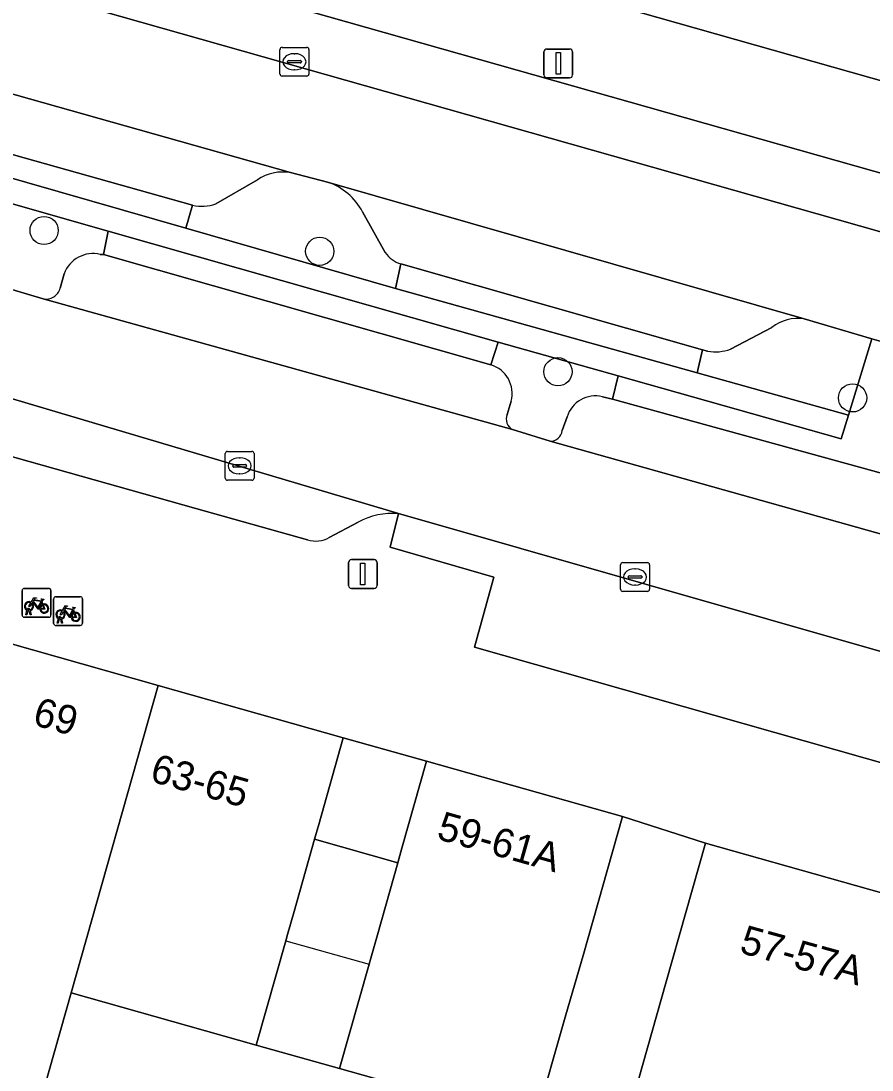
# Model space of a CAD drawing. Extents: x 158086 to 159499, y 382904 to 383981.
# Drawn here: x 158766.64 to 158796.14, y 383287.22 to 383323.61 of the extents above; entities that cross this region are included whole.
import ezdxf

# ---------------------------------------------------------------- set-up
doc = ezdxf.new("R2010")
doc.units = 0
for name, color, linetype in [('IMGEO_Berm_groen', 7, 'Continuous'), ('IMGEO_Boom', 7, 'Continuous'), ('IMGEO_Erf', 7, 'Continuous'), ('IMGEO_Fietsenrek', 7, 'Continuous'), ('IMGEO_Groenvoorziening', 7, 'Continuous'), ('IMGEO_Haag', 7, 'Continuous'), ('IMGEO_Kolk', 7, 'Continuous'), ('IMGEO_Lichtmast', 7, 'Continuous'), ('IMGEO_Pand', 7, 'Continuous'), ('IMGEO_Pand_nummerreeks', 7, 'Continuous'), ('IMGEO_Pand_overbouw', 7, 'Continuous'), ('IMGEO_Parkeervlak_open', 7, 'Continuous'), ('IMGEO_Rijbaan_lokaal_gesloten', 7, 'Continuous'), ('IMGEO_Voetpad_open', 7, 'Continuous')]:
    doc.layers.add(name, color=color, linetype=linetype)

msp = doc.modelspace()

# ---------------------------------------------------------------- linework, layer by layer
at = {"layer": 'IMGEO_Berm_groen'}
for points in [[(158777.269, 383318.018), (158775.977, 383318.346)], [(158774.834, 383318.1), (158773.391, 383317.258)], [(158769.388, 383315.509), (158769.496, 383315.501), (158769.661, 383316.312), (158765.483, 383317.503), (158765.226, 383316.701), (158765.527, 383316.624)], [(158772.59, 383317.218), (158772.35, 383316.418), (158779.624, 383314.324), (158779.81, 383315.184)], [(158779.269, 383315.573), (158778.476, 383316.983)], [(158767.994, 383314.334), (158768.136, 383314.838)], [(158766.317, 383314.29), (158767.409, 383313.972)], [(158796.136, 383312.583), (158793.787, 383313.278)], [(158792.672, 383312.976), (158791.236, 383312.224)], [(158786.797, 383310.565), (158787.14, 383310.487), (158787.34, 383311.291), (158783.176, 383312.458), (158782.923, 383311.679)], [(158790.44, 383312.149), (158790.27, 383312.192), (158790.076, 383311.403), (158795.326, 383309.936), (158796.136, 383312.583)], [(158783.634, 383310.412), (158783.49, 383309.957)], [(158785.398, 383309.398), (158785.57, 383309.873)], [(158783.68, 383309.43), (158784.984, 383309.029)]]:
    msp.add_lwpolyline(points, dxfattribs=at)
for centre, radius, start, end in [((158775.719, 383316.766), 1.601, 80.7332, 123.559), ((158776.58, 383315.993), 2.139, 27.571, 71.203), ((158772.924, 383318.568), 1.391, 256.1044, 289.6132), ((158769.141, 383314.467), 1.071, 76.655, 159.7225), ((158780.041, 383316.076), 0.922, 213.096, 255.4688), ((158767.522, 383314.443), 0.484, 256.467, 347.0317), ((158793.59, 383311.796), 1.495, 82.4282, 127.8819), ((158790.698, 383313.669), 1.542, 260.3522, 290.4129), ((158782.621, 383310.677), 1.047, 345.3618, 73.2377), ((158786.542, 383309.584), 1.014, 75.4263, 163.4177), ((158783.878, 383309.799), 0.419, 157.8715, 241.7801), ((158784.994, 383309.435), 0.406, 268.6443, 354.7772)]:
    msp.add_arc(centre, radius, start, end, dxfattribs=at)
at = {"layer": 'IMGEO_Boom'}
for centre in [(158767.441, 383316.338), (158776.995, 383315.615), (158785.255, 383311.439), (158795.468, 383310.531)]:
    msp.add_circle(centre, 0.489, dxfattribs=at)
at = {"layer": 'IMGEO_Erf'}
msp.add_lwpolyline([(158762.697, 383346.875), (158762.113, 383344.8), (158767.736, 383343.218), (158766.601, 383339.181), (158765.246, 383334.367), (158759.623, 383335.949), (158754.092, 383337.505), (158748.536, 383339.068), (158742.718, 383340.705), (158741.709, 383337.068), (158766.48, 383330.042), (158829.102, 383312.279)], dxfattribs=at)
for points in [[(158778.705, 383290.886), (158778.765, 383291.097), (158778.993, 383291.902), (158779.701, 383294.407), (158779.845, 383294.915), (158780.697, 383297.927), (158777.811, 383298.744), (158776.959, 383295.731), (158776.815, 383295.223), (158776.107, 383292.718), (158775.879, 383291.913), (158775.816, 383291.691), (158774.796, 383288.083), (158777.681, 383287.268)], [(158789.01, 383290.277), (158790.372, 383295.088), (158787.49, 383296.004), (158786.129, 383291.193), (158785.526, 383289.127), (158784.449, 383285.355), (158784.076, 383284.05), (158787.014, 383283.22), (158787.39, 383284.552)]]:
    msp.add_lwpolyline(points, close=True, dxfattribs=at)
at = {"layer": 'IMGEO_Fietsenrek'}
for p, q in [((158766.678, 383302.997), (158766.678, 383303.838)), ((158766.678, 383303.838), (158766.678, 383302.997)), ((158766.753, 383303.922), (158767.594, 383303.922)), ((158767.594, 383303.922), (158766.753, 383303.922)), ((158767.678, 383303.847), (158767.678, 383303.006)), ((158767.678, 383303.006), (158767.678, 383303.847)), ((158767.365, 383303.471), (158767.401, 383303.376)), ((158767.77, 383302.709), (158767.77, 383303.55)), ((158767.77, 383303.55), (158767.77, 383302.709)), ((158767.845, 383303.634), (158768.686, 383303.634)), ((158768.686, 383303.634), (158767.845, 383303.634)), ((158768.77, 383303.559), (158768.77, 383302.718)), ((158768.77, 383302.718), (158768.77, 383303.559)), ((158766.805, 383303.006), (158766.844, 383303.166)), ((158766.839, 383303.006), (158766.805, 383303.006)), ((158766.874, 383303.154), (158766.839, 383303.006)), ((158766.916, 383303.178), (158766.915, 383303.182)), ((158766.957, 383303.006), (158766.923, 383303.148)), ((158766.947, 383303.189), (158766.948, 383303.182)), ((158766.955, 383303.152), (158766.99, 383303.006)), ((158766.99, 383303.006), (158766.957, 383303.006)), ((158768.457, 383303.183), (158768.493, 383303.088)), ((158767.603, 383302.922), (158766.762, 383302.922)), ((158766.762, 383302.922), (158767.603, 383302.922)), ((158768.695, 383302.634), (158767.854, 383302.634)), ((158767.854, 383302.634), (158768.695, 383302.634)), ((158767.897, 383302.718), (158767.936, 383302.878)), ((158767.931, 383302.718), (158767.897, 383302.718)), ((158767.966, 383302.866), (158767.931, 383302.718)), ((158768.008, 383302.89), (158768.007, 383302.894)), ((158768.049, 383302.718), (158768.015, 383302.86)), ((158768.039, 383302.901), (158768.04, 383302.894)), ((158768.047, 383302.864), (158768.082, 383302.718)), ((158768.082, 383302.718), (158768.049, 383302.718))]:
    msp.add_line(p, q, dxfattribs=at)
for points in [[(158767.012, 383303.396), (158766.96, 383303.306), (158766.92, 383303.281), (158766.921, 383303.328), (158766.976, 383303.422)], [(158766.991, 383303.448), (158767.086, 383303.612), (158767.172, 383303.598), (158767.174, 383303.589), (158767.118, 383303.578), (158767.091, 383303.533), (158767.347, 383303.492)], [(158767.287, 383303.204), (158767.237, 383303.204), (158767.046, 383303.455), (158767.027, 383303.423)], [(158767.334, 383303.467), (158767.077, 383303.508), (158767.06, 383303.479), (158767.227, 383303.259), (158767.334, 383303.467)], [(158767.382, 383303.369), (158767.352, 383303.446), (158767.243, 383303.228), (158767.286, 383303.228)], [(158767.316, 383303.228), (158767.436, 383303.227), (158767.392, 383303.341)], [(158767.412, 383303.348), (158767.467, 383303.203), (158767.317, 383303.203)], [(158767.347, 383303.492), (158767.372, 383303.541), (158767.366, 383303.545), (158767.343, 383303.549), (158767.331, 383303.556), (158767.33, 383303.559), (158767.332, 383303.564), (158767.427, 383303.549), (158767.429, 383303.539), (158767.419, 383303.526), (158767.407, 383303.52), (158767.393, 383303.526), (158767.365, 383303.471)], [(158768.104, 383303.108), (158768.052, 383303.018), (158768.012, 383302.993), (158768.013, 383303.04), (158768.068, 383303.134)], [(158768.083, 383303.16), (158768.178, 383303.324), (158768.264, 383303.31), (158768.266, 383303.301), (158768.21, 383303.29), (158768.183, 383303.245), (158768.439, 383303.204)], [(158768.379, 383302.916), (158768.329, 383302.916), (158768.138, 383303.167), (158768.119, 383303.135)], [(158768.426, 383303.179), (158768.169, 383303.22), (158768.152, 383303.191), (158768.319, 383302.971), (158768.426, 383303.179)], [(158768.474, 383303.081), (158768.444, 383303.158), (158768.335, 383302.94), (158768.378, 383302.94)], [(158768.408, 383302.94), (158768.528, 383302.939), (158768.484, 383303.053)], [(158768.504, 383303.06), (158768.559, 383302.915), (158768.409, 383302.915)], [(158768.439, 383303.204), (158768.464, 383303.253), (158768.458, 383303.257), (158768.435, 383303.261), (158768.423, 383303.268), (158768.422, 383303.271), (158768.424, 383303.276), (158768.519, 383303.261), (158768.521, 383303.251), (158768.511, 383303.238), (158768.499, 383303.232), (158768.485, 383303.238), (158768.457, 383303.183)]]:
    msp.add_lwpolyline(points, dxfattribs=at)
for centre, radius, start, end in [((158766.756, 383303.844), 0.0779, 92.4484, 184.2845), ((158766.756, 383303.844), 0.0779, 92.4484, 184.2845), ((158767.6, 383303.844), 0.0779, 2.4484, 94.2845), ((158767.6, 383303.844), 0.0779, 2.4484, 94.2845), ((158766.918, 383303.307), 0.159, 62.6766, 242.1369), ((158766.918, 383303.307), 0.129, 63.3192, 238.903), ((158766.918, 383303.307), 0.129, 283.6043, 43.4302), ((158766.918, 383303.307), 0.159, 283.5766, 46.6042), ((158767.445, 383303.223), 0.159, 113.3408, 178.3217), ((158767.445, 383303.223), 0.159, 187.0065, 105.7708), ((158767.445, 383303.223), 0.129, 113.923, 177.9556), ((158767.445, 383303.223), 0.129, 188.6715, 104.5883), ((158767.848, 383303.556), 0.0779, 92.4484, 184.2845), ((158767.848, 383303.556), 0.0779, 92.4484, 184.2845), ((158768.692, 383303.556), 0.0779, 2.4484, 94.2845), ((158768.692, 383303.556), 0.0779, 2.4484, 94.2845), ((158766.756, 383303), 0.0779, 182.4484, 274.2845), ((158766.756, 383303), 0.0779, 182.4484, 274.2845), ((158766.898, 383303.178), 0.0499, 12.8025, 158.6934), ((158766.918, 383303.307), 0.159, 253.9967, 271.7867), ((158766.898, 383303.178), 0.0174, 12.8025, 163.4502), ((158766.918, 383303.307), 0.129, 253.415, 269.0204), ((158767.6, 383303), 0.0779, 272.4484, 4.2845), ((158767.6, 383303), 0.0779, 272.4484, 4.2845), ((158768.01, 383303.019), 0.159, 62.6766, 242.1369), ((158768.01, 383303.019), 0.129, 63.3192, 238.903), ((158768.01, 383303.019), 0.129, 283.6043, 43.4302), ((158768.01, 383303.019), 0.159, 283.5766, 46.6042), ((158768.537, 383302.935), 0.159, 113.3408, 178.3217), ((158768.537, 383302.935), 0.159, 187.0065, 105.7708), ((158768.537, 383302.935), 0.129, 113.923, 177.9556), ((158768.537, 383302.935), 0.129, 188.6715, 104.5883), ((158767.848, 383302.712), 0.0779, 182.4484, 274.2845), ((158767.848, 383302.712), 0.0779, 182.4484, 274.2845), ((158767.99, 383302.89), 0.0499, 12.8025, 158.6934), ((158768.01, 383303.019), 0.159, 253.9967, 271.7867), ((158767.99, 383302.89), 0.0174, 12.8025, 163.4502), ((158768.01, 383303.019), 0.129, 253.415, 269.0204), ((158768.692, 383302.712), 0.0779, 272.4484, 4.2845), ((158768.692, 383302.712), 0.0779, 272.4484, 4.2845)]:
    msp.add_arc(centre, radius, start, end, dxfattribs=at)
at = {"layer": 'IMGEO_Groenvoorziening'}
msp.add_lwpolyline([(158765.743, 383318.317), (158765.483, 383317.503), (158769.661, 383316.312), (158783.176, 383312.458), (158787.34, 383311.291), (158795.073, 383309.11), (158795.326, 383309.936), (158790.076, 383311.403), (158779.624, 383314.324), (158772.35, 383316.418)], close=True, dxfattribs=at)
at = {"layer": 'IMGEO_Haag'}
msp.add_lwpolyline([(158765.743, 383318.317), (158765.483, 383317.503), (158769.661, 383316.312), (158783.176, 383312.458), (158787.34, 383311.291), (158795.073, 383309.11), (158795.326, 383309.936), (158790.076, 383311.403), (158779.624, 383314.324), (158772.35, 383316.418)], close=True, dxfattribs=at)
at = {"layer": 'IMGEO_Kolk'}
for p, q in [((158775.618, 383321.765), (158775.618, 383322.617)), ((158775.693, 383322.691), (158776.545, 383322.691)), ((158776.619, 383322.617), (158776.619, 383321.765)), ((158776.106, 383322.471), (158776.131, 383322.471)), ((158775.877, 383322.185), (158775.877, 383322.197)), ((158776.315, 383322.148), (158775.917, 383322.148)), ((158775.92, 383322.234), (158776.318, 383322.234)), ((158776.129, 383321.911), (158776.104, 383321.911)), ((158776.361, 383322.197), (158776.361, 383322.185)), ((158776.545, 383321.691), (158775.693, 383321.691)), ((158773.719, 383307.747), (158773.719, 383308.599)), ((158773.794, 383308.673), (158774.646, 383308.673)), ((158774.207, 383308.453), (158774.232, 383308.453)), ((158774.72, 383308.599), (158774.72, 383307.747)), ((158773.978, 383308.167), (158773.978, 383308.179)), ((158774.416, 383308.13), (158774.018, 383308.13)), ((158774.021, 383308.216), (158774.419, 383308.216)), ((158774.462, 383308.179), (158774.462, 383308.167)), ((158774.23, 383307.893), (158774.205, 383307.893)), ((158774.646, 383307.673), (158773.794, 383307.673)), ((158787.502, 383304.818), (158788.354, 383304.818)), ((158787.427, 383303.892), (158787.427, 383304.744)), ((158787.915, 383304.598), (158787.94, 383304.598)), ((158788.428, 383304.744), (158788.428, 383303.892)), ((158787.686, 383304.312), (158787.686, 383304.324)), ((158788.124, 383304.275), (158787.726, 383304.275)), ((158787.729, 383304.361), (158788.127, 383304.361)), ((158788.17, 383304.324), (158788.17, 383304.312)), ((158788.354, 383303.818), (158787.502, 383303.818)), ((158787.938, 383304.038), (158787.913, 383304.038))]:
    msp.add_line(p, q, dxfattribs=at)
for points in [[(158775.618, 383321.765), (158775.618, 383322.617)], [(158775.693, 383322.691), (158776.545, 383322.691)], [(158776.619, 383322.617), (158776.619, 383321.765)], [(158776.545, 383321.691), (158775.693, 383321.691)], [(158773.719, 383307.747), (158773.719, 383308.599)], [(158773.794, 383308.673), (158774.646, 383308.673)], [(158774.72, 383308.599), (158774.72, 383307.747)], [(158774.646, 383307.673), (158773.794, 383307.673)], [(158787.502, 383304.818), (158788.354, 383304.818)], [(158787.427, 383303.892), (158787.427, 383304.744)], [(158788.428, 383304.744), (158788.428, 383303.892)], [(158788.354, 383303.818), (158787.502, 383303.818)]]:
    msp.add_lwpolyline(points, dxfattribs=at)
for centre, radius, start, end in [((158775.695, 383322.615), 0.0765, 91.552, 178.448), ((158775.695, 383322.615), 0.0765, 91.552, 178.448), ((158776.543, 383322.615), 0.0765, 1.552, 88.448), ((158776.543, 383322.615), 0.0765, 1.552, 88.448), ((158775.917, 383322.194), 0.0403, 85.8775, 175.7526), ((158775.914, 383322.184), 0.0366, 178.938, 274.7102), ((158776.318, 383322.191), 0.043, 264.8664, 352.4533), ((158776.322, 383322.196), 0.0386, 1.7309, 96.639), ((158775.695, 383321.767), 0.0765, 181.552, 268.448), ((158775.695, 383321.767), 0.0765, 181.552, 268.448), ((158776.543, 383321.767), 0.0765, 271.552, 358.448), ((158776.543, 383321.767), 0.0765, 271.552, 358.448), ((158773.796, 383308.597), 0.0765, 91.552, 178.448), ((158773.796, 383308.597), 0.0765, 91.552, 178.448), ((158774.644, 383308.597), 0.0765, 1.552, 88.448), ((158774.644, 383308.597), 0.0765, 1.552, 88.448), ((158774.018, 383308.176), 0.0403, 85.8775, 175.7526), ((158774.015, 383308.166), 0.0366, 178.938, 274.7102), ((158774.419, 383308.173), 0.043, 264.8664, 352.4533), ((158774.423, 383308.178), 0.0386, 1.7309, 96.639), ((158773.796, 383307.749), 0.0765, 181.552, 268.448), ((158773.796, 383307.749), 0.0765, 181.552, 268.448), ((158774.644, 383307.749), 0.0765, 271.552, 358.448), ((158774.644, 383307.749), 0.0765, 271.552, 358.448), ((158787.504, 383304.742), 0.0765, 91.552, 178.448), ((158787.504, 383304.742), 0.0765, 91.552, 178.448), ((158788.352, 383304.742), 0.0765, 1.552, 88.448), ((158788.352, 383304.742), 0.0765, 1.552, 88.448), ((158787.726, 383304.321), 0.0403, 85.8775, 175.7526), ((158787.723, 383304.311), 0.0366, 178.938, 274.7102), ((158788.127, 383304.318), 0.043, 264.8664, 352.4533), ((158788.131, 383304.323), 0.0386, 1.7309, 96.639), ((158787.504, 383303.894), 0.0765, 181.552, 268.448), ((158787.504, 383303.894), 0.0765, 181.552, 268.448), ((158788.352, 383303.894), 0.0765, 271.552, 358.448), ((158788.352, 383303.894), 0.0765, 271.552, 358.448)]:
    msp.add_arc(centre, radius, start, end, dxfattribs=at)
for centre, major_axis, ratio, start_param, end_param in [((158776.105, 383322.191), (-0.387, 0.002), 0.722429, 4.712389, 7.853982), ((158776.13, 383322.191), (-0.39, 0.002), 0.717154, 1.570796, 4.712389), ((158774.206, 383308.173), (-0.387, 0.002), 0.722429, 4.712389, 7.853982), ((158774.231, 383308.173), (-0.39, 0.002), 0.717154, 1.570796, 4.712389), ((158787.914, 383304.318), (-0.387, 0.002), 0.722429, 4.712389, 7.853982), ((158787.939, 383304.318), (-0.39, 0.002), 0.717154, 1.570796, 4.712389)]:
    msp.add_ellipse(centre, major_axis=major_axis, ratio=ratio, start_param=start_param, end_param=end_param, dxfattribs=at)
at = {"layer": 'IMGEO_Lichtmast'}
for p, q in [((158784.869, 383322.632), (158785.659, 383322.632)), ((158785.659, 383322.632), (158784.869, 383322.632)), ((158784.769, 383321.732), (158784.769, 383322.532)), ((158784.769, 383322.532), (158784.769, 383321.732)), ((158785.759, 383322.532), (158785.759, 383321.732)), ((158785.759, 383321.732), (158785.759, 383322.532)), ((158785.659, 383321.632), (158784.869, 383321.632)), ((158784.869, 383321.632), (158785.659, 383321.632)), ((158777.993, 383304.019), (158777.993, 383304.819)), ((158777.993, 383304.819), (158777.993, 383304.019)), ((158778.093, 383304.919), (158778.883, 383304.919)), ((158778.883, 383304.919), (158778.093, 383304.919)), ((158778.983, 383304.819), (158778.983, 383304.019)), ((158778.983, 383304.019), (158778.983, 383304.819)), ((158778.883, 383303.919), (158778.093, 383303.919)), ((158778.093, 383303.919), (158778.883, 383303.919))]:
    msp.add_line(p, q, dxfattribs=at)
for points in [[(158785.189, 383322.507), (158785.339, 383322.507), (158785.339, 383321.757), (158785.189, 383321.757), (158785.189, 383322.507)], [(158778.413, 383304.794), (158778.563, 383304.794), (158778.563, 383304.044), (158778.413, 383304.044), (158778.413, 383304.794)]]:
    msp.add_lwpolyline(points, dxfattribs=at)
for centre, start, end in [((158784.869, 383322.532), 90, 180), ((158784.869, 383322.532), 90, 180), ((158785.659, 383322.532), 0, 90), ((158785.659, 383322.532), 360, 90), ((158784.869, 383321.732), 180, 270), ((158784.869, 383321.732), 180, 270), ((158785.659, 383321.732), 270, 0), ((158785.659, 383321.732), 270, 0), ((158778.093, 383304.819), 90, 180), ((158778.093, 383304.819), 90, 180), ((158778.883, 383304.819), 0, 90), ((158778.883, 383304.819), 360, 90), ((158778.093, 383304.019), 180, 270), ((158778.093, 383304.019), 180, 270), ((158778.883, 383304.019), 270, 0), ((158778.883, 383304.019), 270, 0)]:
    msp.add_arc(centre, 0.1, start, end, dxfattribs=at)
at = {"layer": 'IMGEO_Pand'}
for points in [[(158771.394, 383300.559), (158765.24, 383302.3), (158763.046, 383294.553), (158762.22, 383291.637), (158758.97, 383280.162), (158765.125, 383278.419), (158768.375, 383289.897)], [(158776.959, 383295.731), (158777.811, 383298.744), (158771.394, 383300.559), (158768.375, 383289.897), (158774.796, 383288.083), (158775.816, 383291.691), (158775.879, 383291.913), (158776.107, 383292.718), (158776.815, 383295.223)], [(158787.49, 383296.004), (158780.697, 383297.927), (158779.845, 383294.915), (158779.701, 383294.407), (158778.993, 383291.902), (158778.765, 383291.097), (158778.705, 383290.886), (158777.681, 383287.268), (158784.449, 383285.355), (158785.526, 383289.127), (158786.129, 383291.193)], [(158799.862, 383292.403), (158790.372, 383295.088), (158789.01, 383290.277), (158787.39, 383284.552), (158787.014, 383283.22), (158784.076, 383284.05), (158780.209, 383270.504), (158792.672, 383266.951), (158794.423, 383273.149), (158796.885, 383281.865)], [(158784.449, 383285.355), (158777.681, 383287.268), (158774.796, 383288.083), (158768.375, 383289.897), (158765.125, 383278.419), (158758.97, 383280.162), (158758.351, 383277.976), (158758.04, 383276.878), (158757.951, 383276.564), (158762.921, 383275.145), (158780.131, 383270.231), (158780.209, 383270.504), (158784.076, 383284.05)]]:
    msp.add_lwpolyline(points, close=True, dxfattribs=at)
at = {"layer": 'IMGEO_Pand_overbouw'}
for points in [[(158780.697, 383297.927), (158777.811, 383298.744), (158776.959, 383295.731), (158776.815, 383295.223), (158779.701, 383294.407), (158779.845, 383294.915)], [(158779.701, 383294.407), (158776.815, 383295.223), (158776.107, 383292.718), (158775.879, 383291.913), (158775.816, 383291.691), (158778.705, 383290.886), (158778.765, 383291.097), (158778.993, 383291.902)]]:
    msp.add_lwpolyline(points, close=True, dxfattribs=at)
at = {"layer": 'IMGEO_Parkeervlak_open'}
for points in [[(158741.506, 383331.88), (158765.072, 383325.196), (158890.262, 383289.69), (158944.658, 383274.49)], [(158942.057, 383277.301), (158890.831, 383291.584), (158769.481, 383325.984)], [(158775.977, 383318.346), (158764.06, 383321.713), (158759.428, 383323.022)], [(158761.98, 383320.196), (158763.495, 383319.77), (158772.59, 383317.218)], [(158779.722, 383306.519), (158761.239, 383312.007), (158737.61, 383318.703)], [(158773.391, 383317.258), (158774.834, 383318.1)], [(158793.787, 383313.278), (158777.269, 383318.018)], [(158778.476, 383316.983), (158779.269, 383315.573)], [(158740.08, 383315.894), (158750.747, 383312.925), (158754.382, 383311.869), (158760.681, 383310.087), (158772.705, 383306.69), (158776.574, 383305.607)], [(158782.923, 383311.679), (158769.496, 383315.501), (158769.388, 383315.509)], [(158779.81, 383315.184), (158790.27, 383312.192), (158790.44, 383312.149)], [(158768.136, 383314.838), (158767.994, 383314.334)], [(158767.409, 383313.972), (158783.68, 383309.43)], [(158791.236, 383312.224), (158792.672, 383312.976)], [(158783.49, 383309.957), (158783.634, 383310.412)], [(158800.39, 383306.77), (158800.162, 383306.899), (158787.14, 383310.487), (158786.797, 383310.565)], [(158785.57, 383309.873), (158785.398, 383309.398)], [(158784.984, 383309.029), (158801.245, 383304.458)], [(158777.324, 383305.684), (158778.33, 383306.221)]]:
    msp.add_lwpolyline(points, dxfattribs=at)
for centre, radius, start, end in [((158775.719, 383316.766), 1.601, 80.7332, 123.559), ((158776.58, 383315.993), 2.139, 27.571, 71.203), ((158772.924, 383318.568), 1.391, 256.1044, 289.6132), ((158769.141, 383314.467), 1.071, 76.655, 159.7225), ((158780.041, 383316.076), 0.922, 213.096, 255.4688), ((158767.522, 383314.443), 0.484, 256.467, 347.0317), ((158793.59, 383311.796), 1.495, 82.4282, 127.8819), ((158790.698, 383313.669), 1.542, 260.3522, 290.4129), ((158782.621, 383310.677), 1.047, 345.3618, 73.2377), ((158786.542, 383309.584), 1.014, 75.4263, 163.4177), ((158783.878, 383309.799), 0.419, 157.8715, 241.7801), ((158784.994, 383309.435), 0.406, 268.6443, 354.7772), ((158779.539, 383303.972), 2.554, 85.8989, 118.2682), ((158776.86, 383306.514), 0.951, 252.5071, 299.2166)]:
    msp.add_arc(centre, radius, start, end, dxfattribs=at)
at = {"layer": 'IMGEO_Rijbaan_lokaal_gesloten'}
for points in [[(158890.262, 383289.69), (158765.072, 383325.196), (158741.506, 383331.88), (158740.417, 383328.436), (158759.428, 383323.022), (158764.06, 383321.713), (158775.977, 383318.346), (158777.269, 383318.018), (158793.787, 383313.278), (158796.136, 383312.583), (158796.541, 383312.469), (158829.722, 383303.087), (158829.74, 383303.082), (158829.758, 383303.076), (158834.805, 383301.617), (158836.836, 383301.132), (158874.937, 383290.272), (158883.066, 383288.015), (158884.054, 383287.741)], [(158801.245, 383304.458), (158784.984, 383309.029), (158783.68, 383309.43), (158767.409, 383313.972), (158766.317, 383314.29), (158762.241, 383315.454), (158750.014, 383318.947), (158749.072, 383319.208), (158738.467, 383322.212), (158737.61, 383318.703), (158761.239, 383312.007), (158779.722, 383306.519), (158801.091, 383300.409)]]:
    msp.add_lwpolyline(points, dxfattribs=at)
at = {"layer": 'IMGEO_Voetpad_open'}
for points in [[(158909.214, 383289.555), (158830.055, 383312.009), (158829.102, 383312.279), (158766.48, 383330.042), (158741.709, 383337.068), (158733.649, 383339.682)], [(158742.912, 383332.164), (158744.303, 383332.843), (158744.994, 383332.925), (158765.619, 383327.078), (158765.751, 383327.533), (158765.966, 383327.472), (158769.605, 383326.437), (158769.481, 383325.984), (158890.831, 383291.584), (158942.057, 383277.301)], [(158776.574, 383305.607), (158772.705, 383306.69), (158760.681, 383310.087), (158754.382, 383311.869), (158754.232, 383311.354), (158750.618, 383312.408), (158750.747, 383312.925), (158740.08, 383315.894)], [(158729.552, 383311.413), (158734.063, 383310.168), (158735.098, 383314.047), (158753.77, 383308.767), (158753.051, 383305.749), (158758.936, 383304.084), (158765.24, 383302.3), (158771.394, 383300.559), (158777.811, 383298.744), (158780.697, 383297.927), (158787.49, 383296.004), (158790.372, 383295.088), (158799.862, 383292.403)], [(158796.541, 383312.469), (158796.136, 383312.583), (158795.326, 383309.936), (158795.073, 383309.11), (158787.34, 383311.291), (158787.14, 383310.487), (158800.162, 383306.899), (158800.341, 383307.639), (158797.481, 383308.444), (158797.727, 383309.212), (158825.811, 383301.29), (158826.006, 383302.078), (158798.736, 383309.789), (158798.129, 383310.243), (158797.308, 383311.688)], [(158803.212, 383299.825), (158801.091, 383300.409), (158800.055, 383296.854), (158782.359, 383301.884), (158783.026, 383304.313), (158779.434, 383305.353), (158779.722, 383306.519)], [(158778.33, 383306.221), (158777.324, 383305.684)]]:
    msp.add_lwpolyline(points, dxfattribs=at)
for points in [[(158765.226, 383316.701), (158765.483, 383317.503), (158765.743, 383318.317), (158772.35, 383316.418), (158772.59, 383317.218), (158763.495, 383319.77), (158761.98, 383320.196), (158761.742, 383319.401), (158763.265, 383318.979), (158763.608, 383318.883), (158763.383, 383318.059), (158763.028, 383318.163), (158752.292, 383321.307), (158752.049, 383320.455), (158762.803, 383317.391)], [(158769.496, 383315.501), (158782.923, 383311.679), (158783.176, 383312.458), (158769.661, 383316.312)], [(158779.624, 383314.324), (158790.076, 383311.403), (158790.27, 383312.192), (158779.81, 383315.184)], [(158801.091, 383300.409), (158779.722, 383306.519), (158779.434, 383305.353), (158783.026, 383304.313), (158782.359, 383301.884), (158800.055, 383296.854)]]:
    msp.add_lwpolyline(points, close=True, dxfattribs=at)
for centre, radius, start, end in [((158779.539, 383303.972), 2.554, 85.8989, 118.2682), ((158776.86, 383306.514), 0.951, 252.5071, 299.2166)]:
    msp.add_arc(centre, radius, start, end, dxfattribs=at)

# ---------------------------------------------------------------- texts
at = {"layer": 'IMGEO_Pand_nummerreeks'}
for s, rotation, p in [('69', 344.2036, (158767.001, 383299.204)), ('63-65', 344.2093, (158771.068, 383297.243)), ('59-61A', 344.1921, (158781.011, 383295.24)), ('57-57A', 344.4843, (158791.507, 383291.294))]:
    msp.add_text(s, height=1, rotation=rotation, dxfattribs=at).set_placement(p)

doc.saveas('drawing.dxf')
